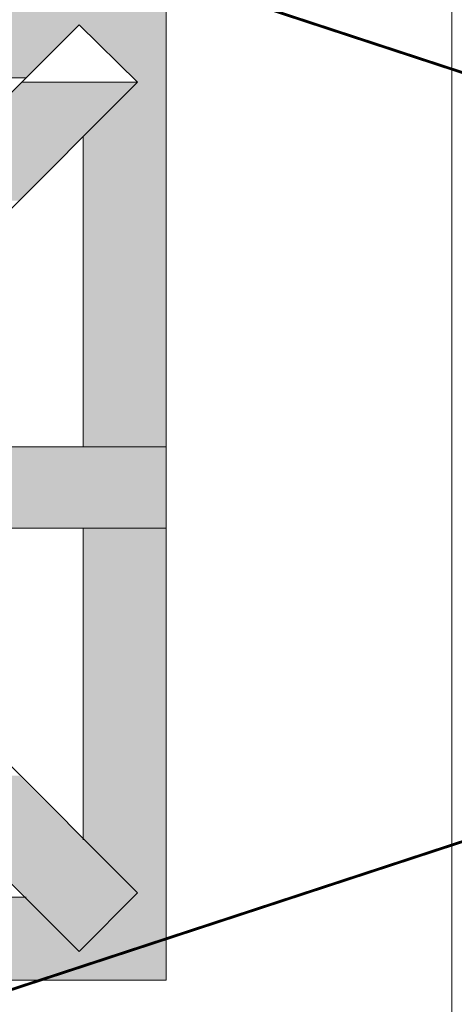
# Model space of a CAD drawing. Extents: x 3940905 to 4145695, y 925352 to 1109797.
# Tile 1015 of 1056: x 4066025 to 4066180, y 1099587 to 1099937. Entities that reach past the tile are written whole.
import ezdxf

# ---------------------------------------------------------------- set-up
doc = ezdxf.new("R2010")
doc.units = 0
doc.header["$LTSCALE"] = 750
doc.header["$MEASUREMENT"] = 0
doc.linetypes.add('DASHED', pattern=[0.75, 0.5, -0.25])
doc.layers.add('CKD Equipments', color=252, linetype='CONTINUOUS', lineweight=0)
doc.layers.add('CKD-Hood', color=1, linetype='CONTINUOUS')

msp = doc.modelspace()

# ---------------------------------------------------------------- hatches: boundary and pattern name
at = {"layer": 'CKD Equipments', "true_color": 0xffffff}
h = msp.add_hatch(color=7, dxfattribs=at)
h.paths.add_polyline_path([(4065916.29, 1099935.07), (4066077.08, 1099945.25), (4065916.29, 1099945.25)])
h.paths.add_polyline_path([(4066077.08, 1099935.07), (4065916.29, 1099935.07), (4066077.08, 1099945.25)])
h = msp.add_hatch(color=7, dxfattribs=at)
h.paths.add_polyline_path([(4065916.29, 1099916.25), (4066046.04, 1099935.07), (4065916.29, 1099935.07)])
h.paths.add_polyline_path([(4066027.21, 1099916.25), (4065916.29, 1099916.25), (4066046.04, 1099935.07)])
h = msp.add_hatch(color=7, dxfattribs=at)
h.paths.add_polyline_path([(4066066.9, 1099914.72), (4066077.08, 1099935.07), (4066046.04, 1099935.07)])
h.paths.add_polyline_path([(4066077.08, 1099914.72), (4066066.9, 1099914.72), (4066077.08, 1099935.07)])
at = {"layer": 'CKD Equipments', "true_color": 0x808080}
h = msp.add_hatch(color=8, dxfattribs=at)
h.paths.add_polyline_path([(4065983.46, 1099872.49), (4066066.9, 1099914.72), (4066025.69, 1099914.72)])
h.paths.add_polyline_path([(4066024.67, 1099872.49), (4065983.46, 1099872.49), (4066066.9, 1099914.72)])
at = {"layer": 'CKD Equipments', "true_color": 0xffffff}
h = msp.add_hatch(color=7, dxfattribs=at)
h.paths.add_polyline_path([(4066047.57, 1099895.39), (4066077.08, 1099914.72), (4066066.9, 1099914.72)])
h.paths.add_polyline_path([(4066077.08, 1099895.39), (4066047.57, 1099895.39), (4066077.08, 1099914.72)])
h = msp.add_hatch(color=7, dxfattribs=at)
h.paths.add_polyline_path([(4066047.57, 1099784.97), (4066077.08, 1099895.39), (4066047.57, 1099895.39)])
h.paths.add_polyline_path([(4066077.08, 1099784.97), (4066047.57, 1099784.97), (4066077.08, 1099895.39)])
at = {"layer": 'CKD Equipments', "true_color": 0xff0000}
h = msp.add_hatch(color=1, dxfattribs=at)
h.paths.add_polyline_path([(4065973.28, 1099755.97), (4066025.18, 1099784.97), (4065973.28, 1099784.97)])
h.paths.add_polyline_path([(4066025.18, 1099755.97), (4065973.28, 1099755.97), (4066025.18, 1099784.97)])
at = {"layer": 'CKD Equipments', "true_color": 0x808080}
h = msp.add_hatch(color=8, dxfattribs=at)
h.paths.add_polyline_path([(4066025.18, 1099755.97), (4066077.08, 1099784.97), (4066025.18, 1099784.97)])
h.paths.add_polyline_path([(4066077.08, 1099755.97), (4066025.18, 1099755.97), (4066077.08, 1099784.97)])
at = {"layer": 'CKD Equipments', "true_color": 0xffffff}
h = msp.add_hatch(color=7, dxfattribs=at)
h.paths.add_polyline_path([(4066047.57, 1099645.05), (4066077.08, 1099755.97), (4066047.57, 1099755.97)])
h.paths.add_polyline_path([(4066077.08, 1099645.05), (4066047.57, 1099645.05), (4066077.08, 1099755.97)])
at = {"layer": 'CKD Equipments', "true_color": 0x808080}
h = msp.add_hatch(color=8, dxfattribs=at)
h.paths.add_polyline_path([(4066025.69, 1099626.22), (4066024.67, 1099667.95), (4065983.46, 1099667.95)])
h.paths.add_polyline_path([(4066066.9, 1099626.22), (4066025.69, 1099626.22), (4066024.67, 1099667.95)])
at = {"layer": 'CKD Equipments', "true_color": 0xffffff}
h = msp.add_hatch(color=7, dxfattribs=at)
h.paths.add_polyline_path([(4066066.9, 1099626.22), (4066077.08, 1099645.05), (4066047.57, 1099645.05)])
h.paths.add_polyline_path([(4066077.08, 1099626.22), (4066066.9, 1099626.22), (4066077.08, 1099645.05)])
h = msp.add_hatch(color=7, dxfattribs=at)
h.paths.add_polyline_path([(4065916.29, 1099605.36), (4066027.21, 1099624.7), (4065916.29, 1099624.7)])
h.paths.add_polyline_path([(4066046.04, 1099605.36), (4065916.29, 1099605.36), (4066027.21, 1099624.7)])
at = {"layer": 'CKD Equipments', "true_color": 0x808080}
h = msp.add_hatch(color=8, dxfattribs=at)
h.paths.add_polyline_path([(4066046.04, 1099605.36), (4066066.9, 1099626.22), (4066025.69, 1099626.22)])
h.paths.add_polyline_path([(4066066.9, 1099626.22), (4066046.04, 1099605.36)], flags=16)
at = {"layer": 'CKD Equipments', "true_color": 0xffffff}
h = msp.add_hatch(color=7, dxfattribs=at)
h.paths.add_polyline_path([(4066046.04, 1099605.36), (4066077.08, 1099624.7), (4066064.87, 1099624.7)])
h.paths.add_polyline_path([(4066077.08, 1099605.36), (4066046.04, 1099605.36), (4066077.08, 1099624.7)])
h = msp.add_hatch(color=7, dxfattribs=at)
h.paths.add_polyline_path([(4066064.87, 1099624.7), (4066077.08, 1099626.22), (4066066.9, 1099626.22)])
h.paths.add_polyline_path([(4066077.08, 1099624.7), (4066064.87, 1099624.7), (4066077.08, 1099626.22)])
h = msp.add_hatch(color=7, dxfattribs=at)
h.paths.add_polyline_path([(4065916.29, 1099595.19), (4066077.08, 1099605.36), (4065916.29, 1099605.36)])
h.paths.add_polyline_path([(4066077.08, 1099595.19), (4065916.29, 1099595.19), (4066077.08, 1099605.36)])

# ---------------------------------------------------------------- linework, layer by layer
at = {"layer": 'CKD Equipments', "color": 252, "true_color": 0x989898}
msp.add_line((4066178.74, 1099261.74), (4066178.74, 1100101.79), dxfattribs=at)
at = {"layer": 'CKD Equipments', "color": 8, "true_color": 0x808080}
for p, q in [((4066077.08, 1099945.25), (4066077.08, 1099595.19)), ((4065952.42, 1099841.45), (4066046.04, 1099935.07)), ((4066046.04, 1099935.07), (4066025.69, 1099914.72)), ((4066025.69, 1099914.72), (4066046.04, 1099935.07)), ((4066046.04, 1099935.07), (4066025.69, 1099914.72)), ((4066066.9, 1099914.72), (4066046.04, 1099935.07)), ((4066046.04, 1099935.07), (4066046.04, 1099935.07)), ((4066066.9, 1099914.72), (4066046.04, 1099935.07)), ((4066046.04, 1099935.07), (4066046.04, 1099935.07)), ((4065916.29, 1099916.25), (4066027.21, 1099916.25)), ((4065973.28, 1099821.1), (4066066.9, 1099914.72)), ((4066025.69, 1099914.72), (4066066.9, 1099914.72)), ((4066047.57, 1099895.39), (4066047.57, 1099784.97)), ((4066077.08, 1099784.97), (4065973.28, 1099784.97)), ((4066077.08, 1099755.97), (4066077.08, 1099784.97)), ((4065973.28, 1099755.97), (4066077.08, 1099755.97)), ((4066047.57, 1099755.97), (4066047.57, 1099645.05)), ((4065973.28, 1099719.85), (4066066.9, 1099626.22)), ((4065952.42, 1099698.98), (4066046.04, 1099605.36)), ((4066027.21, 1099624.7), (4065916.29, 1099624.7)), ((4065916.29, 1099624.7), (4066027.21, 1099624.7)), ((4066066.9, 1099626.22), (4066046.04, 1099605.36)), ((4066077.08, 1099595.19), (4065727.01, 1099595.19))]:
    msp.add_line(p, q, dxfattribs=at)
at = {"layer": 'CKD-Hood', "linetype": 'DASHED', "const_width": 1}
msp.add_lwpolyline([(4064999.44, 1100306.29), (4068199.44, 1100306.29), (4068199.44, 1099256.29), (4064999.44, 1099256.29), (4064999.44, 1100306.29), (4068199.44, 1099256.29), (4064999.44, 1099256.29), (4068199.44, 1100306.29)], dxfattribs=at)

doc.saveas('drawing.dxf')
